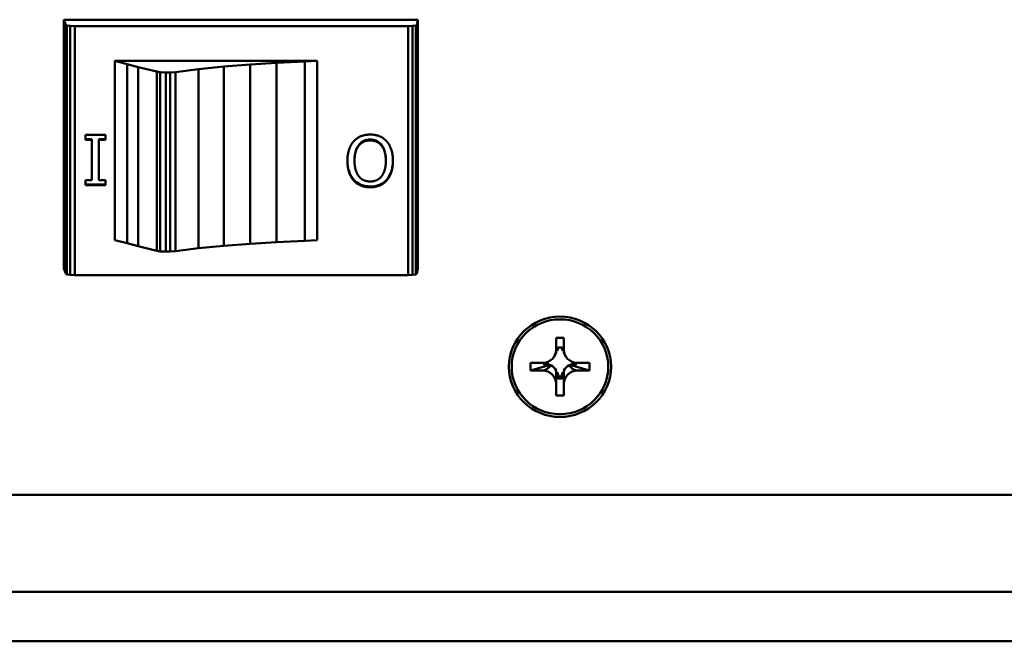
# Model space of a CAD drawing. Header units: inches. Extents: x 0.8 to 75.7, y -7.8 to 49.3.
# Tile 322 of 339: x 64.8 to 67.1, y 38.8 to 40.3. Entities that reach past the tile are written whole.
import ezdxf

# ---------------------------------------------------------------- set-up
doc = ezdxf.new("R2010")
doc.units = ezdxf.units.IN
doc.header["$MEASUREMENT"] = 0
doc.layers.add('Visible Edges(ROSSANSI)', color=7, linetype='Continuous', lineweight=50)
doc.layers.add('Visible Tangent Edges(ROSSANSI)', color=7, linetype='Continuous', lineweight=50)

msp = doc.modelspace()

# ---------------------------------------------------------------- linework, layer by layer
at = {"layer": 'Visible Edges(ROSSANSI)'}
for p, q in [((64.8934, 40.2829), (65.7182, 40.2829)), ((64.8934, 39.7031), (64.8934, 40.2829)), ((64.8985, 40.2712), (64.8934, 40.2829)), ((64.901, 40.2693), (64.8985, 40.2712)), ((64.8985, 39.6914), (64.8985, 40.2712)), ((64.9087, 40.2683), (64.901, 40.2693)), ((64.901, 39.6895), (64.901, 40.2693)), ((64.9189, 40.2678), (64.9087, 40.2683)), ((64.9087, 39.6885), (64.9087, 40.2683)), ((65.7055, 40.2683), (65.6953, 40.2678)), ((65.7131, 40.2693), (65.7055, 40.2683)), ((65.7055, 39.6885), (65.7055, 40.2683)), ((65.7157, 40.2712), (65.7131, 40.2693)), ((65.7131, 39.6895), (65.7131, 40.2693)), ((65.7182, 40.2829), (65.7157, 40.2712)), ((65.7157, 39.6914), (65.7157, 40.2712)), ((65.7182, 39.7031), (65.7182, 40.2829)), ((65.6953, 40.2678), (64.9189, 40.2678)), ((64.9189, 39.688), (64.9189, 40.2678)), ((65.6953, 39.688), (65.6953, 40.2678)), ((65.0415, 40.1794), (65.0121, 40.1867)), ((65.0121, 39.7692), (65.0121, 40.1867)), ((65.0121, 40.1867), (65.0121, 40.1867)), ((65.0121, 39.7692), (65.0121, 40.1867)), ((65.0121, 40.1867), (65.4833, 40.1867)), ((65.067, 40.1726), (65.0415, 40.1794)), ((65.0415, 39.7619), (65.0415, 40.1794)), ((65.3275, 40.1784), (65.2662, 40.1736)), ((65.3888, 40.1823), (65.3275, 40.1784)), ((65.3275, 39.761), (65.3275, 40.1784)), ((65.4552, 40.1852), (65.3888, 40.1823)), ((65.3888, 39.7649), (65.3888, 40.1823)), ((65.4833, 40.1867), (65.4552, 40.1852)), ((65.4552, 39.7678), (65.4552, 40.1852)), ((65.4833, 40.1867), (65.4833, 39.7692)), ((65.1105, 40.1619), (65.067, 40.1726)), ((65.067, 39.7551), (65.067, 40.1726)), ((65.1181, 40.1605), (65.1105, 40.1619)), ((65.1105, 39.7445), (65.1105, 40.1619)), ((65.1309, 40.16), (65.1181, 40.1605)), ((65.1181, 39.743), (65.1181, 40.1605)), ((65.1411, 40.16), (65.1309, 40.16)), ((65.1309, 39.7425), (65.1309, 40.16)), ((65.1539, 40.161), (65.1411, 40.16)), ((65.1411, 39.7425), (65.1411, 40.16)), ((65.2075, 40.1677), (65.1539, 40.161)), ((65.1539, 39.7435), (65.1539, 40.161)), ((65.2662, 40.1736), (65.2075, 40.1677)), ((65.2075, 39.7503), (65.2075, 40.1677)), ((65.2662, 39.7561), (65.2662, 40.1736)), ((64.944, 40.003), (64.944, 40.015)), ((64.944, 40.015), (64.9904, 40.015)), ((64.9592, 40.0049), (64.944, 40.0049)), ((64.9592, 40.003), (64.944, 40.003)), ((64.9592, 40.0049), (64.9592, 40.003)), ((64.9592, 39.9092), (64.9592, 40.003)), ((64.9904, 40.0049), (64.9752, 40.0049)), ((64.9752, 40.0049), (64.9752, 40.003)), ((64.9752, 40.003), (64.9752, 39.9092)), ((64.9904, 40.003), (64.9752, 40.003)), ((64.9904, 40.015), (64.9904, 40.003)), ((65.5707, 39.9558), (65.5707, 39.9539)), ((65.6436, 39.9558), (65.6436, 39.9539)), ((64.944, 39.8972), (64.944, 39.9092)), ((64.944, 39.9092), (64.9592, 39.9092)), ((64.9752, 39.9092), (64.9904, 39.9092)), ((64.9904, 39.9092), (64.9904, 39.8972)), ((65.5685, 39.9103), (65.5685, 39.9084)), ((65.6458, 39.9103), (65.6458, 39.9084)), ((64.9904, 39.8991), (64.944, 39.8991)), ((64.9904, 39.8972), (64.944, 39.8972)), ((65.0121, 39.7692), (65.0415, 39.7619)), ((65.0121, 39.7692), (65.0121, 39.7692)), ((65.3275, 39.761), (65.3888, 39.7649)), ((65.3888, 39.7649), (65.4552, 39.7678)), ((65.4552, 39.7678), (65.4833, 39.7692)), ((65.0415, 39.7619), (65.067, 39.7551)), ((65.067, 39.7551), (65.1105, 39.7445)), ((65.1105, 39.7445), (65.1181, 39.743)), ((65.1181, 39.743), (65.1309, 39.7425)), ((65.1309, 39.7425), (65.1411, 39.7425)), ((65.1411, 39.7425), (65.1539, 39.7435)), ((65.1539, 39.7435), (65.2075, 39.7503)), ((65.2075, 39.7503), (65.2662, 39.7561)), ((65.2662, 39.7561), (65.3275, 39.761)), ((64.8934, 39.7031), (64.8985, 39.6914)), ((65.7157, 39.6914), (65.7182, 39.7031)), ((64.8985, 39.6914), (64.901, 39.6895)), ((64.901, 39.6895), (64.9087, 39.6885)), ((64.9087, 39.6885), (64.9189, 39.688)), ((64.9189, 39.688), (65.6953, 39.688)), ((65.6953, 39.688), (65.7055, 39.6885)), ((65.7055, 39.6885), (65.7131, 39.6895)), ((65.7131, 39.6895), (65.7157, 39.6914)), ((66.0402, 39.5146), (66.0402, 39.5416)), ((66.0402, 39.5416), (66.0582, 39.5416)), ((66.0582, 39.5416), (66.0582, 39.5146)), ((66.0543, 39.5195), (66.0441, 39.5195)), ((66.0367, 39.5004), (66.0402, 39.5071)), ((66.0423, 39.5113), (66.0402, 39.5113)), ((66.0582, 39.5113), (66.056, 39.5113)), ((66.0616, 39.5004), (66.0582, 39.5071)), ((65.9807, 39.4655), (65.9807, 39.4832)), ((65.9807, 39.4832), (66.0082, 39.4832)), ((66.0241, 39.4778), (65.9807, 39.4655)), ((66.0123, 39.4834), (66.0123, 39.4783)), ((66.0139, 39.4837), (66.0139, 39.483)), ((66.0241, 39.4799), (66.0241, 39.4778)), ((66.0241, 39.4778), (66.0281, 39.4778)), ((66.0703, 39.4778), (66.0742, 39.4778)), ((66.0742, 39.4778), (66.0742, 39.4799)), ((66.1177, 39.4655), (66.0742, 39.4778)), ((66.0845, 39.483), (66.0845, 39.4837)), ((66.086, 39.4783), (66.086, 39.4834)), ((66.0902, 39.4832), (66.1177, 39.4832)), ((66.1177, 39.4832), (66.1177, 39.4655)), ((66.0082, 39.4655), (65.9807, 39.4655)), ((66.0402, 39.4621), (66.0423, 39.4621)), ((66.0441, 39.4471), (66.0543, 39.4471)), ((66.0454, 39.452), (66.0529, 39.452)), ((66.056, 39.4621), (66.0582, 39.4621)), ((66.1177, 39.4655), (66.0902, 39.4655)), ((66.0402, 39.4071), (66.0402, 39.4341)), ((66.0582, 39.4341), (66.0582, 39.4071)), ((66.0582, 39.4071), (66.0402, 39.4071)), ((69.4942, 39.1756), (32.6042, 39.1756)), ((69.9424, 38.9499), (32.156, 38.9499)), ((69.9424, 38.8347), (32.156, 38.8347))]:
    msp.add_line(p, q, dxfattribs=at)
for major_axis in [(0.119, 0), (0.1125, 0)]:
    msp.add_ellipse((66.0492, 39.4743), major_axis=major_axis, ratio=0.981793, dxfattribs=at)
for centre, major_axis, ratio, start_param, end_param in [((66.0082, 39.5146), (0.032, 0), 0.981793, 4.712389, 6.283185), ((66.0082, 39.5269), (0.0377, 0), 0.981793, 5.846112, 6.081241), ((66.0082, 39.5191), (0.0359, 0), 0.703715, 5.968442, 6.299729), ((66.0902, 39.5269), (-0.0377, 0), 0.981793, 0.201944, 0.437073), ((66.0902, 39.5191), (-0.0359, 0), 0.703715, 6.266642, 6.597929), ((66.0902, 39.5146), (-0.032, 0), 0.981793, 0, 1.570796), ((66.0129, 39.4432), (0.0285, 0.0299), 0.749568, 0.588916, 0.920203), ((66.0082, 39.4464), (0.0377, 0), 0.981793, 1.133723, 1.419331), ((66.0082, 39.4464), (0.0377, 0), 0.981793, 0.556493, 1.014303), ((66.0902, 39.4464), (0.0377, 0), 0.981793, 2.127289, 2.5851), ((66.0902, 39.4464), (0.0377, 0), 0.981793, 1.722262, 2.007869), ((66.0854, 39.4432), (-0.0285, 0.0299), 0.749568, 5.362983, 5.69427), ((66.0082, 39.4341), (0.032, 0), 0.981793, 0, 1.570796), ((66.0082, 39.4464), (0.0377, 0), 0.981793, 0.151466, 0.437073), ((66.0082, 39.4479), (0, 0.0459), 0.783144, 4.695846, 5.027133), ((66.0902, 39.4464), (-0.0377, 0), 0.981793, 5.846112, 6.13172), ((66.0902, 39.4479), (0, -0.0459), 0.783144, 4.397645, 4.728932), ((66.0902, 39.4341), (-0.032, 0), 0.981793, 4.712389, 6.283185)]:
    msp.add_ellipse(centre, major_axis=major_axis, ratio=ratio, start_param=start_param, end_param=end_param, dxfattribs=at)
for points in [[(65.5541, 39.9539), (65.5541, 39.9682), (65.5615, 39.9914), (65.5685, 39.9992)], [(65.5685, 39.9992), (65.5759, 40.0074), (65.5954, 40.0153), (65.6072, 40.0153)], [(65.6071, 40.0017), (65.5905, 40.0017), (65.5707, 39.9771), (65.5707, 39.9539)], [(65.6436, 39.9539), (65.6436, 39.9771), (65.6237, 40.0017), (65.6071, 40.0017)], [(65.6072, 40.0153), (65.6194, 40.0153), (65.6388, 40.0072), (65.6459, 39.9992)], [(65.6459, 39.9992), (65.6528, 39.9914), (65.6602, 39.9684), (65.6602, 39.9539)], [(65.5685, 39.9084), (65.5617, 39.9163), (65.5541, 39.9392), (65.5541, 39.9539)], [(65.5707, 39.9539), (65.5707, 39.9422), (65.5759, 39.9242), (65.5806, 39.9183)], [(65.6338, 39.9183), (65.6385, 39.9243), (65.6436, 39.9424), (65.6436, 39.9539)], [(65.6602, 39.9539), (65.6602, 39.9391), (65.6527, 39.9165), (65.6458, 39.9084)], [(65.6072, 39.8925), (65.595, 39.8925), (65.5753, 39.9009), (65.5685, 39.9084)], [(65.5806, 39.9183), (65.5853, 39.9122), (65.5987, 39.906), (65.6071, 39.906)], [(65.6071, 39.906), (65.6158, 39.906), (65.6288, 39.912), (65.6338, 39.9183)], [(65.6458, 39.9084), (65.6388, 39.9006), (65.6193, 39.8925), (65.6072, 39.8925)], [(66.0123, 39.4783), (66.0131, 39.4806), (66.0139, 39.483)], [(66.086, 39.4783), (66.0853, 39.4806), (66.0845, 39.483)], [(66.0441, 39.4471), (66.0448, 39.4495), (66.0454, 39.452)], [(66.0543, 39.4471), (66.0536, 39.4495), (66.0529, 39.452)]]:
    msp.add_open_spline(points, degree=2, dxfattribs=at)
for points, knots in [([(65.6071, 40.0036), (65.6045, 40.0036), (65.6018, 40.0034), (65.5968, 40.0024), (65.5945, 40.0016), (65.5884, 39.9988), (65.5851, 39.9963), (65.5784, 39.989), (65.576, 39.9844), (65.5716, 39.9724), (65.5707, 39.9639), (65.5707, 39.9558)], [-0.1565225, -0.1565225, -0.1565225, -0.1565225, -0.1401614, -0.1401614, -0.1247829, -0.1247829, -0.0985806, -0.0985806, -0.0627348, -0.0627348, 0, 0, 0, 0]), ([(65.6436, 39.9558), (65.6436, 39.9608), (65.6432, 39.966), (65.6415, 39.9752), (65.6403, 39.9794), (65.6359, 39.989), (65.6329, 39.9925), (65.6277, 39.9974), (65.6244, 39.9996), (65.6163, 40.0029), (65.6118, 40.0036), (65.6071, 40.0036)], [-0.1271451, -0.1271451, -0.1271451, -0.1271451, -0.1074926, -0.1074926, -0.0906876, -0.0906876, -0.0663561, -0.0663561, -0.0354616, -0.0354616, 0, 0, 0, 0]), ([(65.5685, 39.9103), (65.5633, 39.9163), (65.56, 39.9233), (65.5552, 39.9377), (65.5542, 39.9463), (65.5541, 39.9548)], [-0.1201441, -0.1201441, -0.1201441, -0.1201441, -0.0683177, -0.0683177, -0.0024712, -0.0024712, -0.0024712, -0.0024712]), ([(65.6602, 39.9548), (65.6601, 39.9417), (65.6578, 39.9334), (65.6536, 39.9217), (65.6503, 39.9157), (65.6458, 39.9103)], [-0.09564597, -0.09564597, -0.09564597, -0.09564597, -0.05378934, -0.05378934, 0, 0, 0, 0]), ([(65.6072, 39.8944), (65.6029, 39.8944), (65.5985, 39.8948), (65.5903, 39.8965), (65.5866, 39.8978), (65.5774, 39.9023), (65.5726, 39.9058), (65.5685, 39.9103)], [-0.1106768, -0.1106768, -0.1106768, -0.1106768, -0.0778258, -0.0778258, -0.0468394, -0.0468394, 0, 0, 0, 0]), ([(65.6458, 39.9103), (65.6435, 39.9077), (65.6409, 39.9054), (65.6352, 39.9014), (65.6321, 39.8997), (65.622, 39.8955), (65.6146, 39.8944), (65.6072, 39.8944)], [-0.1098721, -0.1098721, -0.1098721, -0.1098721, -0.0833201, -0.0833201, -0.0567107, -0.0567107, 0, 0, 0, 0])]:
    msp.add_open_spline(points, degree=3, knots=knots, dxfattribs=at)
for points, weights in [([(66.0402, 39.5071), (66.0402, 39.5071), (66.0402, 39.5146)], [1.01222273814, 1.03612392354, 1]), ([(66.0582, 39.5146), (66.0582, 39.5071), (66.0582, 39.5071)], [1, 1.03612392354, 1.01222273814]), ([(66.0281, 39.4778), (66.0173, 39.4655), (66.0082, 39.4655)], [1, 1.0434797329, 1]), ([(66.0402, 39.4341), (66.0402, 39.443), (66.0402, 39.466)], [1, 1.0434797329, 1]), ([(66.0582, 39.466), (66.0582, 39.443), (66.0582, 39.4341)], [1, 1.0434797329, 1]), ([(66.0902, 39.4655), (66.081, 39.4655), (66.0703, 39.4778)], [1, 1.0434797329, 1])]:
    msp.add_rational_spline(points, weights, degree=2, dxfattribs=at)
at = {"layer": 'Visible Tangent Edges(ROSSANSI)'}
for p, q in [((65.6071, 40.0036), (65.6071, 40.0017)), ((65.6072, 39.8944), (65.6072, 39.8925))]:
    msp.add_line(p, q, dxfattribs=at)

doc.saveas('drawing.dxf')
